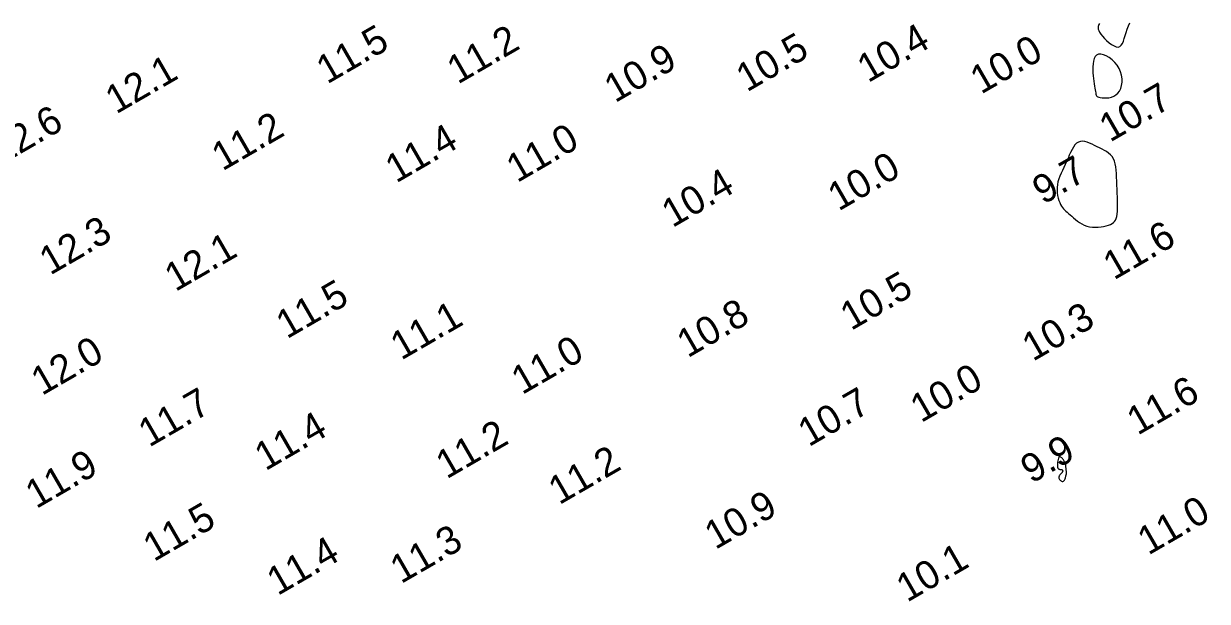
# Model space of a CAD drawing. Extents: x 3024098 to 3056816, y 418252 to 509144.
# Drawn here: x 3036497 to 3036706.2, y 419541.3 to 419643.3 of the extents above; entities that cross this region are included whole.
import ezdxf

# ---------------------------------------------------------------- set-up
doc = ezdxf.new("R2010")
doc.units = 0
doc.layers.add('V-CHAN-CONT-EL10', color=7, linetype='Continuous')
doc.layers.add('V-TOPO-SOUN-0911', color=7, linetype='Continuous')

msp = doc.modelspace()

# ---------------------------------------------------------------- linework, layer by layer
at = {"layer": 'V-CHAN-CONT-EL10'}
msp.add_lwpolyline([(3036687.08, 419643.31), (3036686.99, 419643.14), (3036686.92, 419642.97), (3036686.87, 419642.78), (3036686.85, 419642.58), (3036686.88, 419642.35), (3036686.96, 419642.09), (3036687.1, 419641.8), (3036687.32, 419641.47), (3036687.61, 419641.1), (3036687.97, 419640.7), (3036688.37, 419640.31), (3036688.81, 419639.94), (3036689.24, 419639.62), (3036689.67, 419639.38), (3036690.07, 419639.22), (3036690.42, 419639.18), (3036690.71, 419639.27), (3036690.95, 419639.48), (3036691.15, 419639.8), (3036691.32, 419640.21), (3036691.48, 419640.68), (3036691.63, 419641.2), (3036691.8, 419641.76), (3036691.99, 419642.33), (3036692.22, 419642.9), (3036692.48, 419643.46)], dxfattribs=at)
for points in [[(3036690.65, 419631.41), (3036690.87, 419631.87), (3036691.02, 419632.4), (3036691.1, 419632.97), (3036691.1, 419633.57), (3036691.01, 419634.18), (3036690.84, 419634.79), (3036690.58, 419635.39), (3036690.22, 419635.95), (3036689.79, 419636.46), (3036689.32, 419636.92), (3036688.81, 419637.3), (3036688.29, 419637.61), (3036687.79, 419637.82), (3036687.33, 419637.92), (3036686.93, 419637.9), (3036686.6, 419637.75), (3036686.35, 419637.49), (3036686.16, 419637.13), (3036686.04, 419636.7), (3036685.96, 419636.21), (3036685.92, 419635.69), (3036685.91, 419635.15), (3036685.93, 419634.61), (3036685.97, 419634.1), (3036686.02, 419633.6), (3036686.08, 419633.14), (3036686.15, 419632.7), (3036686.21, 419632.29), (3036686.28, 419631.93), (3036686.34, 419631.6), (3036686.39, 419631.31), (3036686.43, 419631.07), (3036686.47, 419630.87), (3036686.52, 419630.7), (3036686.59, 419630.57), (3036686.68, 419630.46), (3036686.82, 419630.37), (3036687.01, 419630.31), (3036687.25, 419630.25), (3036687.57, 419630.21), (3036687.93, 419630.18), (3036688.34, 419630.19), (3036688.77, 419630.23), (3036689.2, 419630.33), (3036689.62, 419630.48), (3036690.01, 419630.71), (3036690.36, 419631.01)], [(3036689.02, 419607.86), (3036689.32, 419608), (3036689.57, 419608.17), (3036689.77, 419608.37), (3036689.94, 419608.61), (3036690.07, 419608.91), (3036690.17, 419609.26), (3036690.23, 419609.68), (3036690.27, 419610.18), (3036690.29, 419610.74), (3036690.29, 419611.35), (3036690.28, 419612), (3036690.26, 419612.69), (3036690.23, 419613.39), (3036690.2, 419614.1), (3036690.17, 419614.81), (3036690.15, 419615.5), (3036690.13, 419616.17), (3036690.11, 419616.82), (3036690.06, 419617.43), (3036690, 419618.01), (3036689.9, 419618.54), (3036689.76, 419619.03), (3036689.57, 419619.46), (3036689.34, 419619.84), (3036689.05, 419620.16), (3036688.72, 419620.45), (3036688.36, 419620.7), (3036687.97, 419620.93), (3036687.55, 419621.15), (3036687.12, 419621.36), (3036686.68, 419621.57), (3036686.23, 419621.79), (3036685.78, 419622), (3036685.34, 419622.2), (3036684.91, 419622.36), (3036684.49, 419622.48), (3036684.1, 419622.53), (3036683.72, 419622.51), (3036683.37, 419622.4), (3036683.06, 419622.19), (3036682.77, 419621.88), (3036682.5, 419621.5), (3036682.25, 419621.06), (3036682.01, 419620.58), (3036681.77, 419620.06), (3036681.54, 419619.52), (3036681.3, 419618.98), (3036681.05, 419618.44), (3036680.8, 419617.92), (3036680.55, 419617.4), (3036680.32, 419616.89), (3036680.1, 419616.39), (3036679.92, 419615.89), (3036679.77, 419615.39), (3036679.67, 419614.89), (3036679.61, 419614.39), (3036679.6, 419613.89), (3036679.63, 419613.41), (3036679.7, 419612.94), (3036679.8, 419612.49), (3036679.92, 419612.08), (3036680.07, 419611.7), (3036680.22, 419611.37), (3036680.39, 419611.08), (3036680.56, 419610.83), (3036680.75, 419610.6), (3036680.95, 419610.4), (3036681.17, 419610.2), (3036681.4, 419610.01), (3036681.65, 419609.8), (3036681.92, 419609.57), (3036682.21, 419609.31), (3036682.52, 419609.03), (3036682.85, 419608.74), (3036683.2, 419608.45), (3036683.58, 419608.18), (3036683.99, 419607.93), (3036684.42, 419607.72), (3036684.87, 419607.55), (3036685.36, 419607.43), (3036685.86, 419607.37), (3036686.37, 419607.35), (3036686.88, 419607.38), (3036687.37, 419607.43), (3036687.84, 419607.51), (3036688.28, 419607.62), (3036688.68, 419607.73)], [(3036680.03, 419562.81), (3036680.11, 419562.72), (3036680.2, 419562.63), (3036680.31, 419562.56), (3036680.42, 419562.5), (3036680.53, 419562.47), (3036680.63, 419562.47), (3036680.73, 419562.5), (3036680.82, 419562.56), (3036680.9, 419562.66), (3036680.96, 419562.78), (3036681.02, 419562.92), (3036681.07, 419563.07), (3036681.11, 419563.21), (3036681.15, 419563.35), (3036681.18, 419563.48), (3036681.21, 419563.58), (3036681.23, 419563.67), (3036681.25, 419563.74), (3036681.26, 419563.81), (3036681.27, 419563.87), (3036681.28, 419563.93), (3036681.28, 419564.01), (3036681.27, 419564.09), (3036681.26, 419564.18), (3036681.25, 419564.29), (3036681.23, 419564.41), (3036681.22, 419564.54), (3036681.2, 419564.66), (3036681.19, 419564.78), (3036681.18, 419564.9), (3036681.17, 419565), (3036681.17, 419565.1), (3036681.17, 419565.18), (3036681.17, 419565.25), (3036681.18, 419565.32), (3036681.18, 419565.38), (3036681.17, 419565.45), (3036681.16, 419565.52), (3036681.14, 419565.59), (3036681.1, 419565.67), (3036681.06, 419565.76), (3036681.01, 419565.85), (3036680.94, 419565.95), (3036680.88, 419566.06), (3036680.8, 419566.17), (3036680.72, 419566.28), (3036680.63, 419566.39), (3036680.54, 419566.51), (3036680.45, 419566.61), (3036680.35, 419566.7), (3036680.26, 419566.77), (3036680.17, 419566.81), (3036680.08, 419566.82), (3036680, 419566.78), (3036679.92, 419566.68), (3036679.85, 419566.54), (3036679.78, 419566.34), (3036679.73, 419566.11), (3036679.69, 419565.87), (3036679.67, 419565.62), (3036679.66, 419565.37), (3036679.67, 419565.15), (3036679.71, 419564.96), (3036679.76, 419564.82), (3036679.83, 419564.72), (3036679.92, 419564.65), (3036680.01, 419564.61), (3036680.11, 419564.59), (3036680.21, 419564.58), (3036680.3, 419564.57), (3036680.38, 419564.56), (3036680.45, 419564.54), (3036680.51, 419564.5), (3036680.55, 419564.46), (3036680.58, 419564.42), (3036680.6, 419564.36), (3036680.6, 419564.3), (3036680.59, 419564.24), (3036680.57, 419564.18), (3036680.53, 419564.11), (3036680.48, 419564.04), (3036680.43, 419563.97), (3036680.37, 419563.9), (3036680.3, 419563.83), (3036680.23, 419563.76), (3036680.17, 419563.68), (3036680.1, 419563.6), (3036680.05, 419563.52), (3036680, 419563.44), (3036679.95, 419563.36), (3036679.92, 419563.27), (3036679.91, 419563.19), (3036679.91, 419563.1), (3036679.93, 419563.01), (3036679.97, 419562.91)]]:
    msp.add_lwpolyline(points, close=True, dxfattribs=at)

# ---------------------------------------------------------------- texts
at = {"layer": 'V-TOPO-SOUN-0911'}
for s, p in [('11.5 ', (3036550.66, 419632.55)), ('11.2 ', (3036573.74, 419632.52)), ('10.4 ', (3036646.21, 419632.78)), ('10.5 ', (3036624.81, 419631.14)), ('10.0 ', (3036666.17, 419630.75)), ('10.9 ', (3036601.52, 419629.24)), ('12.1 ', (3036513.38, 419627.25)), ('10.7 ', (3036688.96, 419622.28)), ('12.6 ', (3036493.09, 419618.32)), ('11.2 ', (3036532.17, 419617.2)), ('11.4 ', (3036562.84, 419615.06)), ('11.0 ', (3036584.22, 419615.13)), ('10.0 ', (3036641.01, 419610.11)), ('9.7', (3036677.15, 419611.27)), ('10.4 ', (3036611.66, 419607.19)), ('12.3 ', (3036501.72, 419598.79)), ('11.6 ', (3036689.65, 419597.94)), ('12.1 ', (3036523.85, 419595.89)), ('11.5 ', (3036543.54, 419587.54)), ('10.5 ', (3036643.21, 419589.01)), ('11.1 ', (3036563.74, 419583.78)), ('10.8 ', (3036614.35, 419584.19)), ('10.3 ', (3036675.34, 419583.57)), ('12.0 ', (3036500.26, 419577.53)), ('11.0 ', (3036585.1, 419577.69)), ('10.0 ', (3036655.58, 419572.74)), ('11.6 ', (3036693.84, 419570.52)), ('11.7 ', (3036519.21, 419568.41)), ('10.7 ', (3036635.74, 419568.48)), ('11.4 ', (3036539.75, 419564.24)), ('11.2 ', (3036571.77, 419562.8)), ('11.2 ', (3036591.65, 419558.24)), ('9.9', (3036675.08, 419561.99)), ('11.9 ', (3036499.26, 419557.55)), ('10.9 ', (3036619.24, 419550.33)), ('11.5 ', (3036520.05, 419548.2)), ('11.0 ', (3036695.73, 419549.35)), ('11.3 ', (3036563.7, 419544.3)), ('11.4 ', (3036541.91, 419542.2)), ('10.1 ', (3036653.11, 419541.03))]:
    msp.add_text(s, height=5, rotation=30, dxfattribs=at).set_placement(p)

doc.saveas('drawing.dxf')
